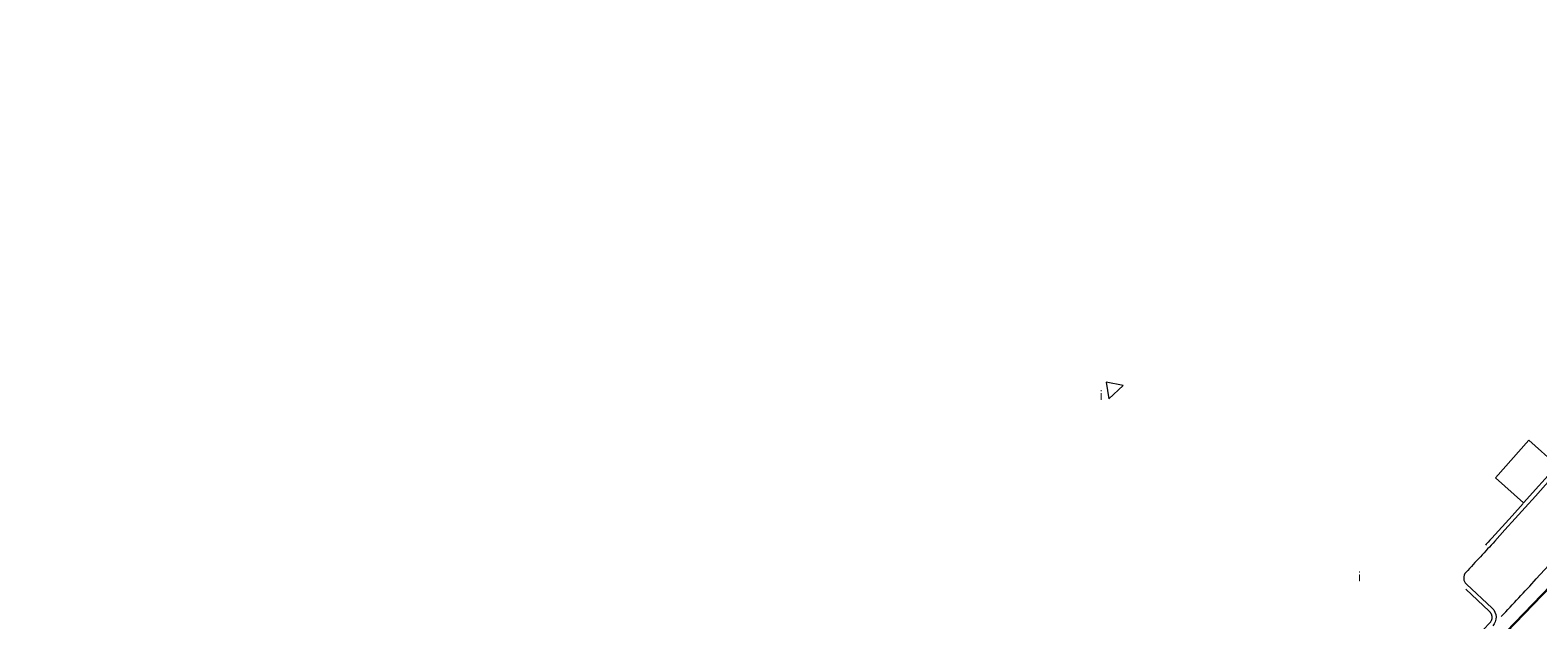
# Model space of a CAD drawing. Header units: metres. Extents: x 92403 to 95147, y 464428 to 465602.
# Tile 347 of 568: x 93082 to 93136, y 464929 to 464950. Entities that reach past the tile are written whole.
import ezdxf
from ezdxf.enums import TextEntityAlignment as Align

# ---------------------------------------------------------------- set-up
doc = ezdxf.new("R2010")
doc.units = ezdxf.units.M
doc.linetypes.add('DASHED', pattern=[0.75, 0.5, -0.25])
doc.linetypes.add('VH-TROTTOIRBAND', pattern=[15, 5, -2, 2, -2, 2, -2])
doc.layers.get('0').update_dxf_attribs({"linetype": 'CONTINUOUS'})
for name, color, linetype, lineweight in [('B-RO-OG-TOPOGRAFIE_BEBOUWING_ENTREE-S', 7, 'CONTINUOUS', 5), ('B-WE-RI-GWA_STROOMRICHTING-S', 30, 'CONTINUOUS', 25), ('N-RO-VH-KANTOPSLUITING_ELEMENT_STALENSTRIP-G', 7, 'CONTINUOUS', 9), ('N-RO-VW-MARKERING-G', 7, 'CONTINUOUS', 9), ('N-WE-GW-ONTGRAVING-V', 2, 'CONTINUOUS', 30), ('N-WE-VH-KANTOPSLUITING_TROTTOIRBAND-G', 7, 'VH-TROTTOIRBAND', 35), ('N-WE-VH-KANTOPSLUITING_TROTTOIRBAND_130 150-T18', 10, 'CONTINUOUS', 18), ('N-WE-VH-KANTOPSLUITING_VOORKANTBAND-G', 50, 'CONTINUOUS', 35), ('V-WE-RI-GWA_STROOMRICHTING-S', 30, 'CONTINUOUS', 25)]:
    doc.layers.add(name, color=color, linetype=linetype, lineweight=lineweight)
doc.layers.add('N-OI-RI-HWA_STROOMRICHTING-S', color=7, linetype='CONTINUOUS', lineweight=25, true_color=0x007bff)
doc.styles.add('NLCS-ISO', font='NLCS-ISO.ttf')
doc.styles.add('NLCS-ISO-M200-T18', font='NLCS-ISO.ttf', dxfattribs={"height": 0.36})

# ---------------------------------------------------------------- blocks, each defined once
blk = doc.blocks.new('SRO-BEBOUWING_ENTREE')
blk.add_lwpolyline([(0, 0.35), (0, -0.35), (0.5, 0)], close=True)
blk = doc.blocks.new('*U258')
at = {"ltscale": 0.1}
blk.add_hatch(color=256, dxfattribs=at).paths.add_polyline_path([(2.5, 0), (-2.5, -0.83), (-2.5, 0.83)])
at = {"ltscale": 0.1, "flags": 128}
blk.add_lwpolyline([(2.5, 0), (-2.5, -0.83), (-2.5, 0.83)], close=True, dxfattribs=at)
at = {"ltscale": 0.1, "style": 'NLCS-ISO'}
for tag, p in [('MAT', (-0.5, 0.5)), ('BOBL', (-125.01, 0))]:
    blk.add_attdef(tag, text='', height=1.8, dxfattribs=at).set_placement(p, align=Align.BOTTOM_RIGHT)
for tag, p in [('DIA', (0.5, 0.5)), ('BOBR', (114.88, 0))]:
    blk.add_attdef(tag, text='', height=1.8, dxfattribs=at).set_placement(p, align=Align.BOTTOM_LEFT)
blk.add_attdef('JVA', text='', height=1.8, dxfattribs=at).set_placement((0, -1), align=Align.TOP_CENTER)
at = {"ltscale": 0.1, "style": 'NLCS-ISO', "flags": 1}
blk.add_attdef('PUTNR-L', text='', height=1.8, dxfattribs=at).set_placement((-0.82, -5.89), align=Align.BOTTOM_RIGHT)
blk.add_attdef('PUTNR-L', text='', height=1.8, dxfattribs=at).set_placement((1.95, -5.77), align=Align.BOTTOM_LEFT)
blk = doc.blocks.new('*U385')
at = {"ltscale": 0.1}
blk.add_hatch(color=256, dxfattribs=at).paths.add_polyline_path([(-2.5, 0), (2.5, -0.83), (2.5, 0.83)])
at = {"ltscale": 0.1, "flags": 128}
blk.add_lwpolyline([(-2.5, 0), (2.5, -0.83), (2.5, 0.83)], close=True, dxfattribs=at)
at = {"ltscale": 0.1, "style": 'NLCS-ISO'}
for tag, p in [('MAT', (-1, 0.5)), ('BOBL', (-146.53, 0))]:
    blk.add_attdef(tag, text='', height=1.8, dxfattribs=at).set_placement(p, align=Align.BOTTOM_RIGHT)
for tag, p in [('DIA', (1, 0.5)), ('BOBR', (146.37, 0))]:
    blk.add_attdef(tag, text='', height=1.8, dxfattribs=at).set_placement(p, align=Align.BOTTOM_LEFT)
blk.add_attdef('JVA', text='', height=1.8, dxfattribs=at).set_placement((0, -1), align=Align.TOP_CENTER)
blk = doc.blocks.new('*U428')
at = {"ltscale": 0.1}
blk.add_hatch(color=256, dxfattribs=at).paths.add_polyline_path([(-2.5, 0), (2.5, 0.83), (2.5, -0.83)])
at = {"ltscale": 0.1, "flags": 128}
blk.add_lwpolyline([(-2.5, 0), (2.5, 0.83), (2.5, -0.83)], close=True, dxfattribs=at)
at = {"ltscale": 0.1, "style": 'NLCS-ISO'}
for tag, p in [('MAT', (-1, 0.5)), ('BOBL', (-139.86, 0))]:
    blk.add_attdef(tag, text='', height=1.8, dxfattribs=at).set_placement(p, align=Align.BOTTOM_RIGHT)
for tag, p in [('DIA', (1, 0.5)), ('BOBR', (140.19, 0))]:
    blk.add_attdef(tag, text='', height=1.8, dxfattribs=at).set_placement(p, align=Align.BOTTOM_LEFT)
blk.add_attdef('JVA', text='', height=1.8, dxfattribs=at).set_placement((0, -1), align=Align.TOP_CENTER)

msp = doc.modelspace()

# ---------------------------------------------------------------- linework, layer by layer
at = {"layer": 'N-RO-VH-KANTOPSLUITING_ELEMENT_STALENSTRIP-G', "color": 30, "flags": 128}
msp.add_lwpolyline([(93135.401141, 464935.404327), (93134.201473, 464934.062388), (93135.207681, 464933.162858), (93136.407348, 464934.504796)], close=True, dxfattribs=at)
at = {"layer": 'N-RO-VW-MARKERING-G', "linetype": 'DASHED', "ltscale": 5, "flags": 128}
msp.add_lwpolyline([(93134.413476, 464929.10625, 0.000681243), (93135.659444, 464930.451591, 0.008825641), (93147.956142, 464944.559576, 0.008825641)], format="xyb", dxfattribs=at)
at = {"layer": 'N-WE-GW-ONTGRAVING-V', "flags": 128}
msp.add_lwpolyline([(93150.95016, 464940.414972), (93115.492997, 464902.898585), (93080.383531, 464873.493438), (93084.176278, 464868.842727), (93085.139969, 464869.584358), (93091.190846, 464874.240954), (93109.870872, 464888.616612), (93111.212612, 464886.873128), (93092.532585, 464872.497471), (93086.481708, 464867.840875), (93083.823056, 464865.794846), (93076.025648, 464875.356121), (93111.700474, 464904.811225), (93144.1303, 464938.442841)], dxfattribs=at)
at = {"layer": 'N-WE-VH-KANTOPSLUITING_TROTTOIRBAND-G', "lineweight": 15, "flags": 128}
msp.add_lwpolyline([(93169.230487, 464971.15102, -0.002013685), (93164.041857, 464964.593295, -0.000128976), (93163.643939, 464964.092371, -0.414319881), (93163.222336, 464964.044243), (93162.244085, 464964.822324, 0.414708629), (93161.611703, 464964.750161, -0.003198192), (93151.670861, 464952.420821, -0.001685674), (93149.413688, 464949.667542, 0.416499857), (93149.485418, 464949.025662), (93150.436444, 464948.239717, -0.415600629), (93150.475677, 464947.816263), (93147.83948, 464944.656931, -0.415600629), (93147.415846, 464944.619702), (93146.462009, 464945.423288, 0.413519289), (93145.828614, 464945.369892), (93145.450618, 464944.923372, -0.008188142), (93134.071902, 464931.901541, -0.000564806), (93133.042433, 464930.789487, 0.416400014), (93133.065883, 464930.153013), (93133.981551, 464929.30266, -0.414409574), (93133.997095, 464928.878538, -0.001789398), (93130.705323, 464925.363988, -0.414409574), (93130.281093, 464925.351764), (93129.372515, 464926.210024, 0.414283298), (93128.736212, 464926.191831, -0.00722872), (93115.209189, 464912.292711, 0.414154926), (93115.208427, 464911.656405), (93116.093968, 464910.768491, -0.408943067), (93116.097194, 464910.34808, -0.00465743), (93112.511056, 464906.708656, -0.414694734), (93112.086445, 464906.709829), (93111.20355, 464907.599073, 0.415327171), (93110.568925, 464907.598452, -0.005039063), (93106.63165, 464903.775768, -0.0031933), (93103.836485, 464901.031607, 0.015623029), (93103.829963, 464901.024878, 0.403468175), (93103.831128, 464900.400308), (93104.700135, 464899.502052, -0.414641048), (93104.692799, 464899.077542, -0.014936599), (93091.046453, 464886.679148), (93085.699438, 464885.436816), (93081.980118, 464882.650574, 0.097502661), (93078.002756, 464878.165539, -0.106335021), (93076.622865, 464876.663265), (93066.149278, 464869.249755), (93059.049111, 464864.213763, -0.458335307), (93056.328313, 464864.887096), (93054.737949, 464868.028312)], format="xyb", dxfattribs=at)
at = {"layer": 'N-WE-VH-KANTOPSLUITING_VOORKANTBAND-G', "linetype": 'Continuous', "lineweight": 15, "flags": 128}
msp.add_lwpolyline([(93145.565104, 464944.826455, -0.008188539), (93134.182661, 464931.800382, -0.000565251), (93133.15215, 464930.687201, 0.416923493), (93133.167739, 464930.263129), (93134.083625, 464929.412573, -0.414409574), (93134.10694, 464928.776391, -0.001789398)], format="xyb", dxfattribs=at)

# ---------------------------------------------------------------- block references
at = {"layer": 'B-RO-OG-TOPOGRAFIE_BEBOUWING_ENTREE-S', "ltscale": 1, "rotation": 133.6616154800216}
msp.add_blockref('SRO-BEBOUWING_ENTREE', (93120.663964, 464937.116477), dxfattribs=at)
at = {"layer": 'B-WE-RI-GWA_STROOMRICHTING-S', "xscale": 0.2, "yscale": 0.2, "zscale": 0.2, "rotation": 45.81389824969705}
msp.add_blockref('*U385', (93132.485, 464908.69), dxfattribs=at).add_auto_attribs({'MAT': 'Beton', 'DIA': '%%C600', 'BOBL': '-1,98', 'BOBR': '-1,94'})
at = {"layer": 'N-OI-RI-HWA_STROOMRICHTING-S', "xscale": 0.2, "yscale": 0.2, "zscale": 0.2, "rotation": 46.6163870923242}
msp.add_blockref('*U258', (93132.822416, 464923.418223), dxfattribs=at).add_auto_attribs({'MAT': 'PVC', 'DIA': '%%C400', 'BOBL': '-1,71', 'BOBR': '-1,76'})
at = {"layer": 'V-WE-RI-GWA_STROOMRICHTING-S', "xscale": 0.2, "yscale": 0.2, "zscale": 0.2, "rotation": 46.6558130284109}
msp.add_blockref('*U428', (93130.522934, 464916.429577), dxfattribs=at).add_auto_attribs({'MAT': 'Beton', 'DIA': '400/600', 'BOBL': '0.00', 'BOBR': '0.00'})

# ---------------------------------------------------------------- texts
at = {"layer": 'N-WE-VH-KANTOPSLUITING_TROTTOIRBAND_130 150-T18', "char_height": 0.36, "width": 4.66934953, "attachment_point": 1, "style": 'NLCS-ISO-M200-T18'}
for insert in [(93120.082031, 464937.194938), (93129.302483, 464930.727105)]:
    msp.add_mtext('i', dxfattribs=dict(at, insert=insert))

doc.saveas('drawing.dxf')
